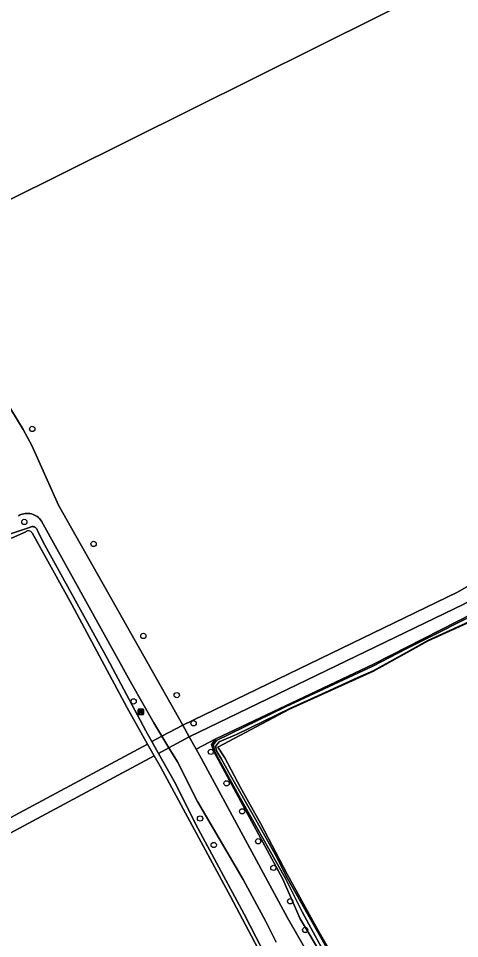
# Model space of a CAD drawing. Extents: x 162722 to 165104, y 384719 to 386284.
# Drawn here: x 163534.2 to 163615.9, y 385595.7 to 385766.1 of the extents above; entities that cross this region are included whole.
import ezdxf

# ---------------------------------------------------------------- set-up
doc = ezdxf.new("R2010")
doc.units = 0
for name, color, linetype in [('IMGEO_Bank', 7, 'Continuous'), ('IMGEO_Boom', 7, 'Continuous'), ('IMGEO_Gemengd_bos', 7, 'Continuous'), ('IMGEO_Grasland_agrarisch', 7, 'Continuous'), ('IMGEO_Grasland_overig', 7, 'Continuous'), ('IMGEO_Groenvoorziening', 7, 'Continuous'), ('IMGEO_Oever', 7, 'Continuous'), ('IMGEO_Voetpad_onverhard', 7, 'Continuous'), ('IMGEO_Waterloop', 7, 'Continuous')]:
    doc.layers.add(name, color=color, linetype=linetype)

msp = doc.modelspace()

# ---------------------------------------------------------------- linework, layer by layer
at = {"layer": 'IMGEO_Bank'}
for p, q in [((163556.35, 385637.23), (163556.35, 385638.07)), ((163556.35, 385638.07), (163556.35, 385637.23)), ((163556.42, 385638.16), (163557.26, 385638.16)), ((163557.26, 385638.16), (163556.42, 385638.16)), ((163557.27, 385637.16), (163556.43, 385637.16)), ((163556.43, 385637.16), (163557.27, 385637.16)), ((163557.04, 385637.56), (163556.65, 385637.56)), ((163556.66, 385637.66), (163556.66, 385637.77)), ((163556.7, 385637.77), (163556.7, 385637.66)), ((163556.99, 385637.78), (163556.71, 385637.78)), ((163556.71, 385637.66), (163556.99, 385637.66)), ((163557, 385637.66), (163557, 385637.77)), ((163557.04, 385637.77), (163557.04, 385637.66)), ((163557.35, 385638.08), (163557.35, 385637.24)), ((163557.35, 385637.24), (163557.35, 385638.08))]:
    msp.add_line(p, q, dxfattribs=at)
for points in [[(163556.6, 385637.56), (163556.45, 385637.56), (163556.56, 385637.66), (163556.65, 385637.66)], [(163556.65, 385637.78), (163556.56, 385637.78), (163556.56, 385637.94), (163557.13, 385637.94), (163557.13, 385637.78), (163557.05, 385637.78)], [(163556.65, 385637.55), (163556.65, 385637.34), (163556.6, 385637.34), (163556.6, 385637.55)], [(163557.05, 385637.66), (163557.13, 385637.66), (163557.24, 385637.56), (163557.1, 385637.56)], [(163557.09, 385637.55), (163557.09, 385637.34), (163557.05, 385637.34), (163557.05, 385637.55)]]:
    msp.add_lwpolyline(points, dxfattribs=at)
for centre, radius, start, end in [((163556.43, 385638.08), 0.0779, 92.4484, 184.2845), ((163556.43, 385638.08), 0.0779, 92.4484, 184.2845), ((163556.43, 385637.24), 0.0779, 182.4484, 274.2845), ((163556.43, 385637.24), 0.0779, 182.4484, 274.2845), ((163556.6, 385637.55), 0.00671, 2.8957, 87.1043), ((163556.65, 385637.77), 0.00671, 2.8957, 87.1043), ((163556.65, 385637.66), 0.00671, 272.8957, 357.1043), ((163556.65, 385637.55), 0.00671, 92.8957, 177.1043), ((163556.71, 385637.77), 0.00671, 92.8957, 177.1043), ((163556.71, 385637.66), 0.00671, 182.8957, 267.1043), ((163556.99, 385637.77), 0.00671, 2.8957, 87.1043), ((163556.99, 385637.66), 0.00671, 272.8957, 357.1043), ((163557.05, 385637.77), 0.00671, 92.8957, 177.1043), ((163557.05, 385637.66), 0.00671, 182.8957, 267.1043), ((163557.04, 385637.55), 0.00671, 2.8957, 87.1043), ((163557.1, 385637.55), 0.00671, 92.8957, 177.1043), ((163557.27, 385638.08), 0.0779, 2.4484, 94.2845), ((163557.27, 385638.08), 0.0779, 2.4484, 94.2845), ((163557.27, 385637.24), 0.0779, 272.4484, 4.2845), ((163557.27, 385637.24), 0.0779, 272.4484, 4.2845)]:
    msp.add_arc(centre, radius, start, end, dxfattribs=at)
at = {"layer": 'IMGEO_Boom'}
for centre in [(163536.74, 385690.07), (163535.27, 385672.85), (163548.11, 385668.78), (163557.32, 385651.74), (163563.5, 385640.77), (163555.51, 385639.61), (163566.63, 385635.56), (163569.81, 385630.26), (163572.74, 385624.43), (163575.62, 385619.25), (163567.82, 385617.92), (163570.35, 385613.01), (163578.6, 385613.7), (163581.41, 385608.77), (163584.52, 385602.59), (163587.3, 385597.28)]:
    msp.add_circle(centre, 0.489, dxfattribs=at)
at = {"layer": 'IMGEO_Gemengd_bos'}
for points in [[(163500, 385767.83), (163507.71, 385750), (163511.33, 385741.56), (163514.87, 385735.63), (163519.79, 385726.19), (163624.15, 385778.11), (163631.24, 385757.33), (163740.4, 385754.63), (163733.98, 385792.72)], [(163535.54, 385671.03), (163532.87, 385669.84)], [(163531.87, 385617.59), (163558.1, 385631.71), (163554.33, 385638.44), (163544.07, 385657.53), (163536.7, 385670.83)], [(163581.86, 385587.59), (163573.49, 385603.48), (163560.49, 385627.46), (163559.33, 385629.53), (163532.68, 385615.19)]]:
    msp.add_lwpolyline(points, dxfattribs=at)
msp.add_lwpolyline([(163564.64, 385635.23), (163615.5, 385659.83), (163629.72, 385667.97), (163668.18, 385686.62), (163698.03, 385702.35), (163745.09, 385724.58), (163744.71, 385728.04), (163741.18, 385750), (163740.4, 385754.63), (163631.24, 385757.33), (163624.15, 385778.11), (163519.79, 385726.19), (163523.61, 385717.17), (163529.05, 385705.83), (163531.98, 385701.36), (163528.86, 385701.26), (163527.8, 385701.89), (163535.04, 385689.99), (163536.69, 385687), (163541.59, 385675.97)], close=True, dxfattribs=at)
msp.add_arc((163536.02, 385670.4), 0.796, 32.3371, 127.6977, dxfattribs=at)
at = {"layer": 'IMGEO_Grasland_agrarisch'}
msp.add_lwpolyline([(163618.27, 385544.5), (163754.05, 385608.34), (163748.99, 385654.33), (163748.63, 385657.54), (163739.09, 385697.78), (163711.06, 385685.06), (163705.82, 385698.19), (163692.02, 385691.54), (163680.07, 385685.57), (163672.01, 385681.07), (163663.95, 385677.43), (163622.47, 385656.43), (163610.08, 385650.82), (163599.93, 385645.2), (163584.37, 385638.15), (163571.1, 385631.14), (163572.44, 385629.13), (163575.29, 385623.67), (163576.24, 385622), (163579.11, 385616.93), (163583.96, 385607.6), (163589.71, 385597.17), (163595.95, 385586.36)], dxfattribs=at)
at = {"layer": 'IMGEO_Grasland_overig'}
for points in [[(163565.81, 385633.03), (163616.67, 385657.62), (163630.89, 385665.76), (163669.31, 385684.39), (163699.15, 385700.11), (163745.38, 385721.95), (163745.09, 385724.58), (163698.03, 385702.35), (163668.18, 385686.62), (163629.72, 385667.97), (163615.5, 385659.83), (163564.64, 385635.23)], [(163485.33, 385606.38), (163497.64, 385609.78), (163532.68, 385615.19), (163559.33, 385629.53), (163558.1, 385631.71), (163531.87, 385617.59), (163497.95, 385612.35), (163484.32, 385631.37), (163479.45, 385643.07), (163477.21, 385641.94), (163482.12, 385630.15), (163495.32, 385611.73), (163484.54, 385608.75)], [(163565.81, 385633.03), (163564.64, 385635.23), (163560.75, 385633.14), (163562.06, 385631.01)], [(163562.06, 385631.01), (163560.75, 385633.14), (163558.9, 385632.15), (163560.13, 385629.97)]]:
    msp.add_lwpolyline(points, close=True, dxfattribs=at)
for points in [[(163534.17, 385674), (163534.35, 385674.09), (163534.61, 385674.21), (163534.89, 385674.3), (163535.17, 385674.37), (163535.45, 385674.41), (163535.74, 385674.43), (163536.03, 385674.42), (163536.32, 385674.39), (163536.6, 385674.33), (163536.88, 385674.24), (163537.15, 385674.13), (163537.41, 385674), (163537.65, 385673.84), (163537.88, 385673.66), (163538.09, 385673.47), (163538.29, 385673.25), (163538.46, 385673.02), (163555.16, 385642.79), (163559.24, 385635.62), (163560.75, 385633.14), (163564.64, 385635.23), (163541.59, 385675.97), (163536.69, 385687), (163535.04, 385689.99), (163527.8, 385701.89)], [(163594.83, 385585.2), (163586.36, 385599.36), (163583.18, 385606.66), (163570.41, 385630.18), (163569.93, 385631.63), (163570.72, 385632.67), (163567.08, 385630.78), (163568.03, 385629.09), (163584.01, 385599.52), (163588.59, 385591.53)], [(163581.9, 385595.01), (163580.01, 385598.84), (163575.78, 385606.63), (163567.35, 385621.05), (163563.63, 385628.43), (163562.06, 385631.01), (163560.13, 385629.97), (163563.32, 385624.27), (163567.05, 385616.82), (163576, 385600.19), (163580.45, 385591.58)]]:
    msp.add_lwpolyline(points, dxfattribs=at)
at = {"layer": 'IMGEO_Groenvoorziening'}
msp.add_lwpolyline([(163570.72, 385632.67), (163599.94, 385646.5), (163621.51, 385657.48), (163631.2, 385663.04), (163641.98, 385667.82), (163651.01, 385672.55), (163664.61, 385679.28), (163669.67, 385681.53), (163677.66, 385685.78), (163688.44, 385691.19), (163702.25, 385698.63), (163715.93, 385705.28), (163737.04, 385714.91), (163745.7, 385719.04), (163745.38, 385721.95), (163699.15, 385700.11), (163669.31, 385684.39), (163630.89, 385665.76), (163616.67, 385657.62), (163565.81, 385633.03), (163567.08, 385630.78)], close=True, dxfattribs=at)
msp.add_lwpolyline([(163532.7, 385670.62), (163536.4, 385671.91), (163536.48, 385671.94), (163536.57, 385671.97), (163536.65, 385671.98), (163536.73, 385671.99), (163536.82, 385671.99), (163536.9, 385671.98), (163536.99, 385671.97), (163537.07, 385671.95), (163537.15, 385671.92), (163537.23, 385671.88), (163537.3, 385671.84), (163537.37, 385671.79), (163537.43, 385671.74), (163537.49, 385671.68), (163537.55, 385671.61), (163537.59, 385671.54), (163537.64, 385671.47), (163537.67, 385671.39), (163537.7, 385671.31), (163537.72, 385671.23), (163539.07, 385668.54), (163550.62, 385647.63), (163557.77, 385634.16), (163558.9, 385632.15), (163560.75, 385633.14), (163559.24, 385635.62), (163555.16, 385642.79), (163538.46, 385673.02), (163538.29, 385673.25), (163538.09, 385673.47), (163537.88, 385673.66), (163537.65, 385673.84), (163537.41, 385674), (163537.15, 385674.13), (163536.88, 385674.24), (163536.6, 385674.33), (163536.32, 385674.39), (163536.03, 385674.42), (163535.74, 385674.43), (163535.45, 385674.41), (163535.17, 385674.37), (163534.89, 385674.3), (163534.61, 385674.21), (163534.35, 385674.09), (163534.17, 385674)], dxfattribs=at)
at = {"layer": 'IMGEO_Oever'}
for points in [[(163594.85, 385585.71), (163586.75, 385600.63), (163583.62, 385606.78), (163575.03, 385622.15), (163570.64, 385630.17), (163570.27, 385631.59), (163570.89, 385632.38), (163583.68, 385638.61), (163599.85, 385646.15), (163606.01, 385649.35), (163621.85, 385657.32), (163631.33, 385662.72), (163642.1, 385667.54), (163651.59, 385672.52), (163665.86, 385679.51), (163670.08, 385681.37), (163681.23, 385687.32), (163704.93, 385699.53), (163719.62, 385706.59), (163745.91, 385718.87), (163744.95, 385728.1), (163740.75, 385753.83), (163735.89, 385782.58)], [(163621.51, 385657.48), (163599.94, 385646.5), (163570.72, 385632.67), (163569.93, 385631.63), (163570.41, 385630.18), (163583.18, 385606.66), (163586.36, 385599.36), (163594.83, 385585.2)], [(163595.95, 385586.36), (163589.71, 385597.17), (163583.96, 385607.6), (163579.11, 385616.93), (163576.24, 385622), (163575.29, 385623.67), (163572.44, 385629.13), (163571.1, 385631.14), (163584.37, 385638.15), (163599.93, 385645.2), (163610.08, 385650.82), (163622.47, 385656.43)], [(163618.99, 385654.99), (163609.99, 385650.88), (163606.48, 385648.92), (163599.88, 385645.28), (163597.05, 385644.01), (163591.01, 385641.28), (163584.43, 385638.29), (163574.68, 385633.55), (163571.34, 385632.09), (163570.68, 385631.28), (163570.94, 385630.34), (163571.8, 385628.89), (163573.15, 385626.45), (163578.38, 385617.27), (163581.78, 385611.17), (163584, 385606.82), (163595.59, 385586.38)]]:
    msp.add_lwpolyline(points, dxfattribs=at)
at = {"layer": 'IMGEO_Voetpad_onverhard'}
msp.add_lwpolyline([(163588.59, 385591.53), (163584.01, 385599.52), (163568.03, 385629.09), (163567.08, 385630.78), (163565.81, 385633.03), (163562.06, 385631.01), (163563.63, 385628.43), (163567.35, 385621.05), (163575.78, 385606.63), (163580.01, 385598.84), (163581.9, 385595.01)], dxfattribs=at)
at = {"layer": 'IMGEO_Waterloop'}
for points in [[(163735.89, 385782.58), (163740.75, 385753.83), (163744.95, 385728.1), (163745.91, 385718.87), (163719.62, 385706.59), (163704.93, 385699.53), (163681.23, 385687.32), (163670.08, 385681.37), (163665.86, 385679.51), (163651.59, 385672.52), (163642.1, 385667.54), (163631.33, 385662.72), (163621.85, 385657.32), (163606.01, 385649.35), (163599.85, 385646.15), (163583.68, 385638.61), (163570.89, 385632.38), (163570.27, 385631.59), (163570.64, 385630.17), (163575.03, 385622.15), (163583.62, 385606.78), (163586.75, 385600.63), (163594.85, 385585.71)], [(163580.45, 385591.58), (163576, 385600.19), (163567.05, 385616.82), (163563.32, 385624.27), (163560.13, 385629.97), (163558.9, 385632.15), (163557.77, 385634.16), (163550.62, 385647.63), (163539.07, 385668.54), (163537.72, 385671.23), (163537.7, 385671.31), (163537.67, 385671.39), (163537.64, 385671.47), (163537.59, 385671.54), (163537.55, 385671.61), (163537.49, 385671.68), (163537.43, 385671.74), (163537.37, 385671.79), (163537.3, 385671.84), (163537.23, 385671.88), (163537.15, 385671.92), (163537.07, 385671.95), (163536.99, 385671.97), (163536.9, 385671.98), (163536.82, 385671.99), (163536.73, 385671.99), (163536.65, 385671.98), (163536.57, 385671.97), (163536.48, 385671.94), (163536.4, 385671.91), (163532.7, 385670.62)], [(163532.87, 385669.84), (163535.54, 385671.03)], [(163536.7, 385670.83), (163544.07, 385657.53), (163554.33, 385638.44), (163558.1, 385631.71), (163559.33, 385629.53), (163560.49, 385627.46), (163573.49, 385603.48), (163581.86, 385587.59)], [(163595.59, 385586.38), (163584, 385606.82), (163581.78, 385611.17), (163578.38, 385617.27), (163573.15, 385626.45), (163571.8, 385628.89), (163570.94, 385630.34), (163570.68, 385631.28), (163571.34, 385632.09), (163574.68, 385633.55), (163584.43, 385638.29), (163591.01, 385641.28), (163597.05, 385644.01), (163599.88, 385645.28), (163606.48, 385648.92), (163609.99, 385650.88), (163618.99, 385654.99)]]:
    msp.add_lwpolyline(points, dxfattribs=at)
msp.add_arc((163536.02, 385670.4), 0.796, 32.3371, 127.6977, dxfattribs=at)

doc.saveas('drawing.dxf')
